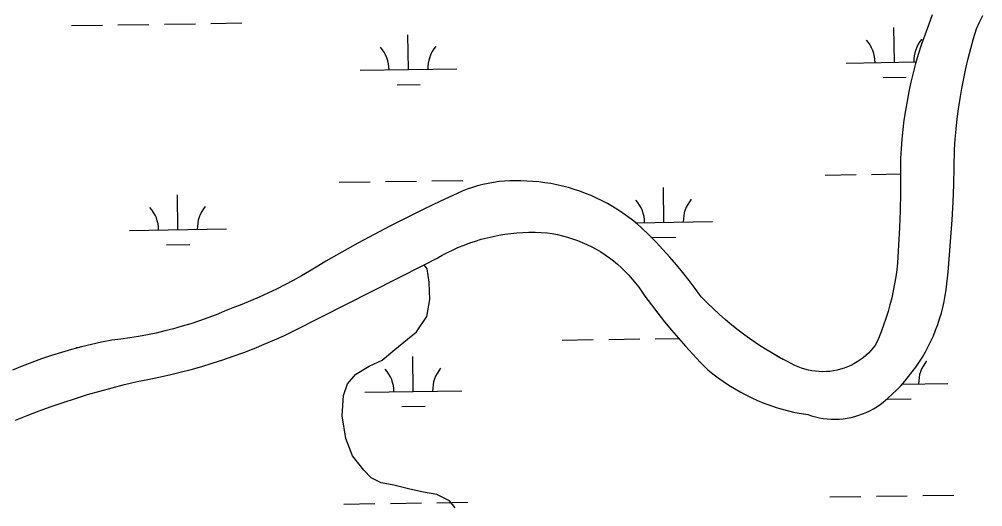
# Model space of a CAD drawing. Extents: x 3807117 to 3845308, y 337856 to 363736.
# Drawn here: x 3840538 to 3841532, y 348676 to 349179 of the extents above; entities that cross this region are included whole.
import ezdxf

# ---------------------------------------------------------------- set-up
doc = ezdxf.new("R2010")
doc.units = 0
doc.layers.add('V-TOPO-SHOR', color=7, linetype='Continuous')
doc.layers.add('V-WETL-SWMP', color=7, linetype='Continuous')

msp = doc.modelspace()

# ---------------------------------------------------------------- linework, layer by layer
at = {"layer": 'V-TOPO-SHOR'}
for points in [[(3841388.39, 348766.56), (3841392.47, 348767.14), (3841396.52, 348767.91), (3841400.52, 348768.89), (3841404.48, 348770.07), (3841408.36, 348771.45), (3841412.17, 348773.02), (3841415.9, 348774.79), (3841419.53, 348776.74), (3841423.06, 348778.87), (3841426.48, 348781.18), (3841429.77, 348783.66), (3841434.48, 348787.67), (3841439.06, 348791.84), (3841443.5, 348796.17), (3841447.78, 348800.64), (3841451.91, 348805.26), (3841455.88, 348810.01), (3841459.69, 348814.89), (3841463.33, 348819.9), (3841466.8, 348825.03), (3841470.1, 348830.27), (3841473.21, 348835.63), (3841476.14, 348841.08), (3841478.89, 348846.64), (3841481.45, 348852.28), (3841483.81, 348858), (3841485.98, 348863.8), (3841487.95, 348869.67), (3841489.72, 348875.61), (3841491.29, 348881.6), (3841492.66, 348887.64), (3841493.82, 348893.72), (3841494.77, 348899.84), (3841496.62, 348917.91), (3841498.25, 348935.99), (3841499.65, 348954.1), (3841500.83, 348972.22), (3841501.78, 348990.35), (3841502.5, 349008.5), (3841503.01, 349026.65), (3841503.28, 349044.81), (3841504.01, 349055.38), (3841504.95, 349065.94), (3841506.1, 349076.48), (3841507.47, 349086.99), (3841509.05, 349097.47), (3841510.83, 349107.92), (3841512.83, 349118.33), (3841515.04, 349128.7), (3841517.45, 349139.02), (3841520.07, 349149.29), (3841522.9, 349159.5), (3841525.94, 349169.66), (3841529.28, 349176.43), (3841532.45, 349183.3)], [(3841480.11, 349183.93), (3841476.56, 349173.39), (3841472.8, 349162.92), (3841468.84, 349152.53), (3841465.88, 349143.06), (3841463.13, 349133.53), (3841460.59, 349123.93), (3841458.27, 349114.29), (3841456.16, 349104.6), (3841454.27, 349094.85), (3841452.6, 349085.08), (3841451.14, 349075.26), (3841449.9, 349065.42), (3841448.87, 349055.55), (3841448.07, 349045.66), (3841447.49, 349035.76), (3841447.58, 349017.75), (3841447.44, 348999.75), (3841447.03, 348981.74), (3841446.39, 348963.75), (3841445.49, 348945.77), (3841444.34, 348927.8), (3841443.58, 348920.48), (3841442.6, 348913.18), (3841441.43, 348905.91), (3841440.04, 348898.69), (3841438.45, 348891.5), (3841436.66, 348884.36), (3841434.66, 348877.28), (3841432.47, 348870.25), (3841430.08, 348863.29), (3841427.48, 348856.41)], [(3841427.48, 348856.41), (3841424.7, 348849.59), (3841421.71, 348842.86), (3841419.44, 348839.9), (3841417.01, 348837.07), (3841414.42, 348834.38), (3841411.69, 348831.84), (3841408.82, 348829.45), (3841405.82, 348827.23), (3841402.7, 348825.17), (3841399.47, 348823.29), (3841396.15, 348821.6), (3841392.73, 348820.09), (3841389.24, 348818.78), (3841385.68, 348817.66), (3841382.06, 348816.73), (3841378.4, 348816.02), (3841374.7, 348815.5), (3841370.98, 348815.2), (3841367.24, 348815.1), (3841363.51, 348815.2), (3841359.79, 348815.52), (3841356.1, 348816.04), (3841352.43, 348816.76), (3841348.82, 348817.69), (3841345.26, 348818.82), (3841341.77, 348820.14), (3841338.35, 348821.66), (3841330.68, 348825.54), (3841323.11, 348829.62), (3841315.64, 348833.88), (3841308.28, 348838.34), (3841301.04, 348842.98), (3841293.91, 348847.8), (3841286.91, 348852.8), (3841280.04, 348857.98), (3841273.31, 348863.33), (3841266.71, 348868.84), (3841260.25, 348874.53), (3841253.94, 348880.38), (3841247.78, 348886.38), (3841241.77, 348892.54), (3841235.65, 348901.04), (3841229.33, 348909.4), (3841222.84, 348917.62), (3841216.16, 348925.69), (3841209.31, 348933.62), (3841202.28, 348941.39), (3841195.08, 348949), (3841187.71, 348956.45), (3841180.18, 348963.73), (3841175.5, 348967.82), (3841170.68, 348971.76), (3841165.74, 348975.53), (3841160.68, 348979.13), (3841155.49, 348982.57), (3841150.2, 348985.84), (3841144.81, 348988.93), (3841139.31, 348991.84), (3841133.72, 348994.56), (3841128.05, 348997.1), (3841122.29, 348999.46), (3841116.46, 349001.62), (3841110.56, 349003.59), (3841104.6, 349005.36), (3841098.59, 349006.94), (3841092.53, 349008.32), (3841086.42, 349009.5), (3841080.28, 349010.47), (3841074.11, 349011.25), (3841067.92, 349011.81), (3841061.71, 349012.18), (3841055.5, 349012.34), (3841049.86, 349012.48), (3841044.22, 349012.4), (3841038.59, 349012.09), (3841032.98, 349011.56), (3841027.39, 349010.8), (3841021.84, 349009.82), (3841016.33, 349008.61), (3841010.88, 349007.19), (3841005.48, 349005.55), (3841000.16, 349003.7), (3840994.91, 349001.63), (3840989.75, 348999.36)], [(3840989.75, 348999.36), (3840972.43, 348991.29), (3840955.21, 348983.03), (3840938.07, 348974.57), (3840921.04, 348965.91), (3840904.11, 348957.05), (3840887.29, 348948), (3840870.56, 348938.76), (3840853.95, 348929.32), (3840845.72, 348924.06), (3840837.38, 348918.97), (3840828.93, 348914.06), (3840820.38, 348909.32), (3840811.74, 348904.76), (3840803, 348900.38), (3840794.18, 348896.19), (3840785.26, 348892.17), (3840776.27, 348888.35), (3840767.2, 348884.71), (3840758.06, 348881.26), (3840749.55, 348877.57), (3840740.96, 348874.06), (3840732.29, 348870.76), (3840723.55, 348867.64), (3840714.74, 348864.73), (3840705.86, 348862.02), (3840696.93, 348859.51), (3840687.94, 348857.21), (3840678.91, 348855.1), (3840669.82, 348853.21), (3840660.7, 348851.52), (3840651.54, 348850.03), (3840642.35, 348848.76), (3840633.14, 348847.69), (3840622.61, 348845.61), (3840612.13, 348843.31), (3840601.7, 348840.77), (3840591.33, 348838.02), (3840581.03, 348835.04), (3840570.79, 348831.84), (3840560.62, 348828.41), (3840550.53, 348824.77), (3840540.52, 348820.91), (3840530.59, 348816.84)], [(3840955.82, 348925.73), (3840968.98, 348932.42), (3840974.39, 348935.51), (3840979.9, 348938.42), (3840985.5, 348941.15), (3840991.2, 348943.7), (3840996.96, 348946.06), (3841002.81, 348948.24), (3841008.71, 348950.22), (3841014.68, 348952.01), (3841020.71, 348953.61), (3841026.78, 348955.01), (3841032.9, 348956.21), (3841039.05, 348957.22), (3841045.23, 348958.02), (3841051.44, 348958.62), (3841057.65, 348959.03), (3841063.88, 348959.23), (3841070.12, 348959.23), (3841076.35, 348959.02), (3841082.57, 348958.62), (3841087.9, 348957.82), (3841093.19, 348956.81), (3841098.44, 348955.61), (3841103.64, 348954.2), (3841108.78, 348952.58), (3841113.86, 348950.78), (3841118.86, 348948.77), (3841123.78, 348946.58), (3841128.62, 348944.2), (3841133.35, 348941.63), (3841137.99, 348938.88), (3841142.51, 348935.96), (3841146.92, 348932.86), (3841151.21, 348929.59), (3841155.36, 348926.16), (3841159.38, 348922.58), (3841163.26, 348918.83), (3841166.99, 348914.95), (3841170.57, 348910.92), (3841173.99, 348906.76), (3841177.25, 348902.46), (3841183.67, 348893.37), (3841190.26, 348884.4), (3841197.02, 348875.55), (3841203.93, 348866.82), (3841210.99, 348858.22), (3841218.21, 348849.74), (3841225.59, 348841.4), (3841233.11, 348833.2), (3841240.78, 348825.13), (3841248.6, 348817.2), (3841253.81, 348812.92), (3841259.17, 348808.82), (3841264.66, 348804.89), (3841270.27, 348801.15), (3841276.01, 348797.59), (3841281.85, 348794.23), (3841287.81, 348791.06), (3841293.87, 348788.09), (3841300.02, 348785.32), (3841306.27, 348782.76)], [(3840633.52, 348798.59), (3840646.3, 348801.88), (3840659.12, 348804.97), (3840670.37, 348807.05), (3840681.57, 348809.34), (3840692.73, 348811.84), (3840703.84, 348814.55), (3840714.9, 348817.45), (3840725.91, 348820.57), (3840736.85, 348823.88), (3840747.73, 348827.4), (3840758.54, 348831.12), (3840769.29, 348835.04), (3840779.96, 348839.15), (3840790.55, 348843.46), (3840801.06, 348847.97), (3840811.48, 348852.67), (3840821.82, 348857.56), (3840955.82, 348925.73)], [(3840876.37, 348802.68), (3840885.18, 348812.72), (3840898.73, 348820.7), (3840912.3, 348827.11), (3840925.3, 348838.23), (3840947.66, 348856.25), (3840958.52, 348872.07), (3840961.5, 348889.91), (3840960.82, 348907.72), (3840958.6, 348921.32), (3840955.82, 348925.73)], [(3840533.52, 348765.05), (3840545.78, 348769.93), (3840558.11, 348774.62), (3840570.52, 348779.11), (3840582.99, 348783.41), (3840595.53, 348787.51), (3840608.14, 348791.4), (3840620.8, 348795.1), (3840633.52, 348798.59)], [(3840987.57, 348674.27), (3840981.74, 348681.56), (3840968.58, 348688.25), (3840954.93, 348690.74), (3840940.75, 348693.76), (3840924.48, 348697.8), (3840911.35, 348700.3), (3840900.83, 348705.45), (3840893.42, 348713.24), (3840881.76, 348728.33), (3840874.78, 348746.08), (3840870.9, 348769.62), (3840872.28, 348790.59), (3840876.37, 348802.68)], [(3841306.27, 348782.76), (3841312.59, 348780.4), (3841318.98, 348778.26), (3841325.45, 348776.33), (3841331.97, 348774.61), (3841338.55, 348773.11), (3841345.18, 348771.82), (3841351.84, 348770.76), (3841355.76, 348769.48), (3841359.73, 348768.39), (3841363.76, 348767.51), (3841367.83, 348766.83), (3841371.92, 348766.36), (3841376.04, 348766.1), (3841380.16, 348766.05), (3841384.28, 348766.2), (3841388.39, 348766.56)]]:
    msp.add_lwpolyline(points, dxfattribs=at)
at = {"layer": 'V-WETL-SWMP'}
for p, q in [((3841525.94, 349169.66), (3841529.28, 349176.43)), ((3841529.28, 349176.43), (3841532.45, 349183.3)), ((3840591.38, 349172.93), (3840623.38, 349173.4)), ((3840639.38, 349173.64), (3840671.37, 349174.12)), ((3840687.37, 349174.36), (3840719.37, 349174.84)), ((3840735.37, 349175.08), (3840767.36, 349175.56)), ((3841441.27, 349134.91), (3841440.73, 349170.91)), ((3841522.9, 349159.5), (3841525.94, 349169.66)), ((3840939.42, 349127.39), (3840938.88, 349163.39)), ((3841520.07, 349149.29), (3841522.9, 349159.5)), ((3841517.45, 349139.02), (3841520.07, 349149.29)), ((3841515.04, 349128.7), (3841517.45, 349139.02)), ((3840889.43, 349126.64), (3840989.42, 349128.14)), ((3841391.28, 349134.16), (3841463.63, 349135.25)), ((3841512.83, 349118.33), (3841515.04, 349128.7)), ((3841429.51, 349119.3), (3841453.5, 349119.66)), ((3841510.83, 349107.92), (3841512.83, 349118.33)), ((3840927.65, 349111.78), (3840951.65, 349112.14)), ((3841509.04, 349097.47), (3841510.83, 349107.92)), ((3841507.47, 349086.99), (3841509.04, 349097.47)), ((3841506.1, 349076.48), (3841507.47, 349086.99)), ((3841504.95, 349065.94), (3841506.1, 349076.48)), ((3841504.01, 349055.38), (3841504.95, 349065.94)), ((3841503.28, 349044.81), (3841504.01, 349055.38)), ((3841503.01, 349026.65), (3841503.28, 349044.81)), ((3841502.5, 349008.5), (3841503.01, 349026.65)), ((3841369.6, 349018.39), (3841401.6, 349018.87)), ((3841417.6, 349019.11), (3841447.58, 349019.56)), ((3840867.75, 349010.87), (3840899.75, 349011.35)), ((3840915.75, 349011.59), (3840947.74, 349012.07)), ((3840963.74, 349012.31), (3840995.74, 349012.79)), ((3841501.78, 348990.35), (3841502.5, 349008.5)), ((3840701.4, 348961.95), (3840700.86, 348997.94)), ((3841203.25, 348969.46), (3841202.71, 349005.46)), ((3841500.83, 348972.22), (3841501.78, 348990.35)), ((3841174.03, 348969.03), (3841253.25, 348970.21)), ((3841499.65, 348954.1), (3841500.83, 348972.22)), ((3840651.41, 348961.2), (3840751.4, 348962.69)), ((3841032.9, 348956.21), (3841039.05, 348957.22)), ((3841039.05, 348957.22), (3841045.23, 348958.02)), ((3841045.23, 348958.02), (3841051.44, 348958.62)), ((3841051.44, 348958.62), (3841057.66, 348959.03)), ((3841057.66, 348959.03), (3841063.89, 348959.23)), ((3841063.89, 348959.23), (3841070.12, 348959.23)), ((3841070.12, 348959.23), (3841076.35, 348959.02)), ((3841076.35, 348959.02), (3841082.57, 348958.62)), ((3841082.57, 348958.62), (3841087.9, 348957.82)), ((3841087.9, 348957.82), (3841093.19, 348956.81)), ((3841093.19, 348956.81), (3841098.44, 348955.6)), ((3840996.96, 348946.06), (3841002.8, 348948.24)), ((3841002.8, 348948.24), (3841008.71, 348950.22)), ((3841008.71, 348950.22), (3841014.68, 348952.01)), ((3841014.68, 348952.01), (3841020.71, 348953.61)), ((3841020.71, 348953.61), (3841026.78, 348955.01)), ((3841026.78, 348955.01), (3841032.9, 348956.21)), ((3841098.44, 348955.6), (3841103.64, 348954.19)), ((3841103.64, 348954.19), (3841108.78, 348952.58)), ((3841108.78, 348952.58), (3841113.86, 348950.78)), ((3841113.86, 348950.78), (3841118.86, 348948.77)), ((3841118.86, 348948.77), (3841123.78, 348946.58)), ((3841191.48, 348953.86), (3841215.48, 348954.22)), ((3841498.25, 348935.99), (3841499.65, 348954.1)), ((3840689.63, 348946.34), (3840713.63, 348946.7)), ((3840974.39, 348935.51), (3840979.9, 348938.42)), ((3840979.9, 348938.42), (3840985.51, 348941.15)), ((3840985.51, 348941.15), (3840991.2, 348943.7)), ((3840991.2, 348943.7), (3840996.96, 348946.06)), ((3841123.78, 348946.58), (3841128.62, 348944.2)), ((3841128.62, 348944.2), (3841133.35, 348941.63)), ((3841133.35, 348941.63), (3841137.99, 348938.88)), ((3841137.99, 348938.88), (3841142.51, 348935.96)), ((3840955.82, 348925.73), (3840968.98, 348932.42)), ((3840968.98, 348932.42), (3840974.39, 348935.51)), ((3841142.51, 348935.96), (3841146.92, 348932.86)), ((3841146.92, 348932.86), (3841151.21, 348929.59)), ((3841151.21, 348929.59), (3841155.36, 348926.16)), ((3841496.62, 348917.91), (3841498.25, 348935.99)), ((3840821.82, 348857.56), (3840955.82, 348925.73)), ((3841155.36, 348926.16), (3841159.38, 348922.58)), ((3841159.38, 348922.58), (3841163.26, 348918.84)), ((3841163.26, 348918.84), (3841166.99, 348914.95)), ((3841494.77, 348899.84), (3841496.62, 348917.91)), ((3841166.99, 348914.95), (3841170.57, 348910.92)), ((3841170.57, 348910.92), (3841173.99, 348906.76)), ((3841173.99, 348906.76), (3841177.25, 348902.46)), ((3841177.25, 348902.46), (3841183.67, 348893.37)), ((3841493.82, 348893.72), (3841494.77, 348899.84)), ((3841183.67, 348893.37), (3841190.26, 348884.4)), ((3841491.29, 348881.6), (3841492.66, 348887.64)), ((3841492.66, 348887.64), (3841493.82, 348893.72)), ((3841190.26, 348884.4), (3841197.02, 348875.55)), ((3841489.72, 348875.61), (3841491.29, 348881.6)), ((3841197.02, 348875.55), (3841203.93, 348866.82)), ((3841485.98, 348863.8), (3841487.95, 348869.67)), ((3841487.95, 348869.67), (3841489.72, 348875.61)), ((3840811.48, 348852.67), (3840821.82, 348857.56)), ((3841203.93, 348866.82), (3841210.99, 348858.22)), ((3841210.99, 348858.22), (3841218.21, 348849.74)), ((3841481.45, 348852.28), (3841483.81, 348858)), ((3841483.81, 348858), (3841485.98, 348863.8)), ((3840790.55, 348843.46), (3840801.06, 348847.97)), ((3840801.06, 348847.97), (3840811.48, 348852.67)), ((3841098.22, 348847.81), (3841130.22, 348848.29)), ((3841146.21, 348848.53), (3841178.21, 348849.01)), ((3841194.21, 348849.24), (3841218.34, 348849.61)), ((3841218.21, 348849.74), (3841225.59, 348841.4)), ((3841478.89, 348846.64), (3841481.45, 348852.28)), ((3840596.37, 348840.29), (3840600.08, 348840.34)), ((3840769.29, 348835.04), (3840779.96, 348839.15)), ((3840779.96, 348839.15), (3840790.55, 348843.46)), ((3841225.59, 348841.4), (3841233.11, 348833.2)), ((3841473.21, 348835.63), (3841476.14, 348841.08)), ((3841476.14, 348841.08), (3841478.89, 348846.64)), ((3840747.73, 348827.4), (3840758.54, 348831.12)), ((3840758.54, 348831.12), (3840769.29, 348835.04)), ((3840944.4, 348794.75), (3840943.87, 348830.75)), ((3841233.11, 348833.2), (3841240.78, 348825.13)), ((3841466.8, 348825.03), (3841470.1, 348830.28)), ((3841470.1, 348830.28), (3841473.21, 348835.63)), ((3840714.9, 348817.45), (3840725.9, 348820.57)), ((3840725.9, 348820.57), (3840736.85, 348823.88)), ((3840736.85, 348823.88), (3840747.73, 348827.4)), ((3841240.78, 348825.13), (3841248.6, 348817.2)), ((3841459.69, 348814.89), (3841463.33, 348819.9)), ((3841463.33, 348819.9), (3841466.8, 348825.03)), ((3840670.37, 348807.05), (3840681.57, 348809.34)), ((3840681.57, 348809.34), (3840692.73, 348811.84)), ((3840692.73, 348811.84), (3840703.84, 348814.54)), ((3840703.84, 348814.54), (3840714.9, 348817.45)), ((3841248.6, 348817.2), (3841253.81, 348812.92)), ((3841253.81, 348812.92), (3841259.17, 348808.82)), ((3841259.17, 348808.82), (3841264.66, 348804.89)), ((3841451.91, 348805.26), (3841455.88, 348810.01)), ((3841455.88, 348810.01), (3841459.69, 348814.89)), ((3840620.8, 348795.1), (3840633.52, 348798.59)), ((3840633.52, 348798.59), (3840646.3, 348801.88)), ((3840646.3, 348801.88), (3840659.12, 348804.97)), ((3840659.12, 348804.97), (3840670.37, 348807.05)), ((3841264.66, 348804.89), (3841270.27, 348801.15)), ((3841270.27, 348801.15), (3841276, 348797.59)), ((3841443.5, 348796.17), (3841447.78, 348800.64)), ((3841447.78, 348800.64), (3841451.91, 348805.26)), ((3841449.28, 348802.32), (3841496.25, 348803.02)), ((3840595.53, 348787.51), (3840608.13, 348791.4)), ((3840608.13, 348791.4), (3840620.8, 348795.1)), ((3840894.41, 348794.01), (3840994.4, 348795.5)), ((3841276, 348797.59), (3841281.85, 348794.23)), ((3841281.85, 348794.23), (3841287.81, 348791.06)), ((3841287.81, 348791.06), (3841293.87, 348788.09)), ((3841293.87, 348788.09), (3841300.02, 348785.32)), ((3841429.77, 348783.66), (3841434.48, 348787.67)), ((3841434.48, 348787.67), (3841439.06, 348791.84)), ((3841439.06, 348791.84), (3841443.5, 348796.17)), ((3840558.11, 348774.62), (3840570.51, 348779.11)), ((3840570.51, 348779.11), (3840582.99, 348783.41)), ((3840582.99, 348783.41), (3840595.53, 348787.51)), ((3840932.64, 348779.15), (3840956.63, 348779.5)), ((3841300.02, 348785.32), (3841306.27, 348782.76)), ((3841306.27, 348782.76), (3841312.59, 348780.4)), ((3841312.59, 348780.4), (3841318.98, 348778.26)), ((3841318.98, 348778.26), (3841325.45, 348776.33)), ((3841419.53, 348776.74), (3841423.06, 348778.87)), ((3841423.06, 348778.87), (3841426.47, 348781.18)), ((3841426.47, 348781.18), (3841429.77, 348783.66)), ((3841434.49, 348786.66), (3841458.49, 348787.02)), ((3840533.52, 348765.05), (3840545.78, 348769.93)), ((3840545.78, 348769.93), (3840558.11, 348774.62)), ((3841325.45, 348776.33), (3841331.97, 348774.61)), ((3841331.97, 348774.61), (3841338.55, 348773.11)), ((3841338.55, 348773.11), (3841345.18, 348771.82)), ((3841345.18, 348771.82), (3841351.84, 348770.76)), ((3841351.84, 348770.76), (3841355.76, 348769.48)), ((3841355.76, 348769.48), (3841359.73, 348768.39)), ((3841359.73, 348768.39), (3841363.76, 348767.51)), ((3841392.47, 348767.13), (3841396.52, 348767.91)), ((3841396.52, 348767.91), (3841400.52, 348768.89)), ((3841400.52, 348768.89), (3841404.48, 348770.07)), ((3841404.48, 348770.07), (3841408.36, 348771.45)), ((3841408.36, 348771.45), (3841412.17, 348773.02)), ((3841412.17, 348773.02), (3841415.9, 348774.79)), ((3841415.9, 348774.79), (3841419.53, 348776.74)), ((3841363.76, 348767.51), (3841367.83, 348766.83)), ((3841367.83, 348766.83), (3841371.93, 348766.36)), ((3841371.93, 348766.36), (3841376.04, 348766.1)), ((3841376.04, 348766.1), (3841380.16, 348766.05)), ((3841380.16, 348766.05), (3841384.28, 348766.2)), ((3841384.28, 348766.2), (3841388.39, 348766.56)), ((3841388.39, 348766.56), (3841392.47, 348767.13)), ((3840872.73, 348678.24), (3840904.73, 348678.72)), ((3840920.73, 348678.95), (3840952.73, 348679.43)), ((3840968.72, 348679.67), (3841000.72, 348680.15)), ((3841374.59, 348685.75), (3841406.58, 348686.23)), ((3841422.58, 348686.47), (3841454.58, 348686.95)), ((3841470.57, 348687.19), (3841502.57, 348687.67))]:
    msp.add_line(p, q, dxfattribs=at)
for points in [[(3841480.11, 349183.93), (3841476.56, 349173.39), (3841472.8, 349162.92), (3841468.84, 349152.53), (3841465.88, 349143.06), (3841463.13, 349133.53), (3841460.6, 349123.94), (3841458.27, 349114.29), (3841456.17, 349104.6), (3841454.27, 349094.85), (3841452.6, 349085.08), (3841451.14, 349075.26), (3841449.9, 349065.42), (3841448.87, 349055.55), (3841448.07, 349045.66), (3841447.49, 349035.76), (3841447.59, 349017.75), (3841447.44, 348999.75), (3841447.04, 348981.74), (3841446.39, 348963.75), (3841445.49, 348945.77), (3841444.34, 348927.8), (3841443.58, 348920.48), (3841442.6, 348913.18), (3841441.43, 348905.92), (3841440.04, 348898.69), (3841438.45, 348891.5), (3841436.66, 348884.36), (3841434.66, 348877.28), (3841432.47, 348870.25), (3841430.07, 348863.29), (3841427.48, 348856.4), (3841424.7, 348849.59), (3841421.72, 348842.86), (3841419.44, 348839.9), (3841417.01, 348837.07), (3841414.42, 348834.38), (3841411.69, 348831.84), (3841408.82, 348829.45), (3841405.82, 348827.23), (3841402.7, 348825.17), (3841399.47, 348823.29), (3841396.15, 348821.6), (3841392.73, 348820.09), (3841389.24, 348818.77), (3841385.68, 348817.65), (3841382.06, 348816.73), (3841378.4, 348816.02), (3841374.7, 348815.5), (3841370.98, 348815.2), (3841367.25, 348815.1), (3841363.51, 348815.2), (3841359.79, 348815.52), (3841356.1, 348816.04), (3841352.43, 348816.76), (3841348.82, 348817.69), (3841345.26, 348818.82), (3841341.77, 348820.14), (3841338.36, 348821.66), (3841330.68, 348825.54), (3841323.1, 348829.62), (3841315.64, 348833.88), (3841308.28, 348838.34), (3841301.03, 348842.98), (3841293.91, 348847.8), (3841286.91, 348852.8), (3841280.04, 348857.98), (3841273.31, 348863.33), (3841266.71, 348868.85), (3841260.25, 348874.53), (3841253.94, 348880.38), (3841247.78, 348886.38), (3841241.77, 348892.54), (3841235.65, 348901.04), (3841229.33, 348909.4), (3841222.84, 348917.62), (3841216.16, 348925.69), (3841209.31, 348933.62), (3841202.28, 348941.39), (3841195.08, 348949), (3841187.71, 348956.45), (3841180.18, 348963.73), (3841175.5, 348967.82), (3841170.68, 348971.76), (3841165.74, 348975.53), (3841160.67, 348979.13), (3841155.49, 348982.57), (3841150.2, 348985.84), (3841144.81, 348988.93), (3841139.31, 348991.84), (3841133.72, 348994.56), (3841128.05, 348997.1)], [(3841128.05, 348997.1), (3841122.29, 348999.46), (3841116.46, 349001.62), (3841110.56, 349003.59), (3841104.6, 349005.36), (3841098.59, 349006.94), (3841092.53, 349008.32), (3841086.42, 349009.5), (3841080.28, 349010.47), (3841074.11, 349011.24), (3841067.92, 349011.81), (3841061.71, 349012.18), (3841049.86, 349012.48), (3841044.22, 349012.4), (3841038.59, 349012.09), (3841032.98, 349011.56), (3841027.39, 349010.8), (3841021.84, 349009.82), (3841016.33, 349008.61), (3841010.88, 349007.19), (3841005.48, 349005.55), (3841000.16, 349003.7), (3840994.91, 349001.63), (3840989.75, 348999.36), (3840972.43, 348991.29), (3840955.21, 348983.03), (3840938.07, 348974.57), (3840921.04, 348965.91), (3840904.11, 348957.05), (3840887.29, 348948), (3840870.57, 348938.76), (3840853.95, 348929.32), (3840845.72, 348924.06), (3840837.38, 348918.97), (3840828.93, 348914.06), (3840820.38, 348909.32), (3840811.74, 348904.76), (3840803, 348900.38), (3840794.17, 348896.19), (3840785.26, 348892.18), (3840776.27, 348888.35), (3840767.2, 348884.71), (3840758.06, 348881.26), (3840749.55, 348877.57), (3840740.96, 348874.06), (3840732.29, 348870.76), (3840723.55, 348867.65), (3840714.74, 348864.73), (3840705.86, 348862.02), (3840696.93, 348859.51), (3840687.94, 348857.21), (3840678.91, 348855.1), (3840669.82, 348853.21), (3840660.7, 348851.52), (3840651.54, 348850.03), (3840642.35, 348848.76), (3840633.13, 348847.69), (3840622.61, 348845.61), (3840612.13, 348843.31), (3840601.7, 348840.77), (3840591.33, 348838.02), (3840581.03, 348835.04), (3840570.79, 348831.83), (3840560.62, 348828.41), (3840550.53, 348824.77), (3840540.52, 348820.91), (3840530.59, 348816.84)]]:
    msp.add_lwpolyline(points, dxfattribs=at)
for centre, start, end in [((3841386.03, 349134.56), 0.08653, 41.63019), ((3841496.5, 349136.21), 140.08653, 181.63019), ((3840884.18, 349127.04), 0.08653, 41.63019), ((3840994.65, 349128.69), 140.08653, 181.63019), ((3841148.01, 348969.11), 0.08653, 41.63019), ((3841258.48, 348970.77), 140.08653, 181.63019), ((3840646.16, 348961.59), 0.08653, 41.63019), ((3840756.63, 348963.25), 140.08653, 181.63019), ((3840889.16, 348794.4), 0.08653, 41.63019), ((3840999.63, 348796.06), 140.08653, 181.63019), ((3841501.49, 348803.58), 140.08653, 181.63019)]:
    msp.add_arc(centre, 35.25, start, end, dxfattribs=at)

doc.saveas('drawing.dxf')
